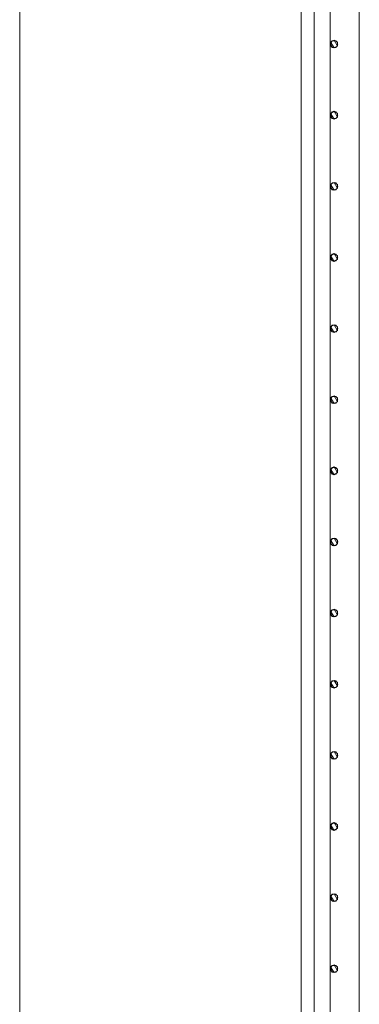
# Model space of a CAD drawing. Header units: millimetres. Extents: x -261 to 187, y -214 to 106.
# Tile 941 of 1056: x -218.654 to -218.128, y 23.546 to 25.072. Entities that reach past the tile are written whole.
import ezdxf

# ---------------------------------------------------------------- set-up
doc = ezdxf.new("R2010")
doc.units = ezdxf.units.MM
doc.header["$LTSCALE"] = 0.005
doc.header["$MEASUREMENT"] = 0
for name, color, linetype, lineweight in [('IFC-Corrimão-Contorno', 9, 'Continuous', 5), ('IFC-Laje-Contorno', 9, 'Continuous', 5), ('IFC-Parede padrão-Contorno', 9, 'Continuous', 5)]:
    doc.layers.add(name, color=color, linetype=linetype, lineweight=lineweight)

msp = doc.modelspace()

# ---------------------------------------------------------------- linework, layer by layer
at = {"layer": 'IFC-Corrimão-Contorno', "lineweight": 5}
for p, q in [((-218.1728, 21.6075), (-218.1728, 25.5951)), ((-218.1979, 21.6075), (-218.1979, 25.573)), ((-218.1728, 25.0341), (-218.1698, 25.0393)), ((-218.1728, 25.0341), (-218.1717, 25.0361)), ((-218.172, 25.0371), (-218.1706, 25.0379)), ((-218.172, 25.0371), (-218.1716, 25.0363)), ((-218.172, 25.0355), (-218.172, 25.0371)), ((-218.1717, 25.0361), (-218.1698, 25.0393)), ((-218.1716, 25.0363), (-218.1668, 25.0281)), ((-218.1706, 25.0379), (-218.1668, 25.0401)), ((-218.1698, 25.0393), (-218.1638, 25.0393)), ((-218.1698, 25.0393), (-218.1675, 25.0393)), ((-218.1675, 25.0393), (-218.1638, 25.0393)), ((-218.1668, 25.0401), (-218.1621, 25.0319)), ((-218.1668, 25.0401), (-218.163, 25.0379)), ((-218.1638, 25.0393), (-218.1608, 25.0341)), ((-218.1638, 25.0393), (-218.162, 25.0361)), ((-218.163, 25.0379), (-218.1616, 25.0371)), ((-218.162, 25.0361), (-218.1608, 25.0341)), ((-218.1616, 25.0355), (-218.1616, 25.0371)), ((-218.1728, 25.0341), (-218.1698, 25.0289)), ((-218.1728, 25.0341), (-218.171, 25.0309)), ((-218.172, 25.0327), (-218.172, 25.0355)), ((-218.172, 25.0311), (-218.172, 25.0327)), ((-218.172, 25.0311), (-218.1706, 25.0303)), ((-218.171, 25.0309), (-218.1698, 25.0289)), ((-218.1706, 25.0303), (-218.1668, 25.0281)), ((-218.1698, 25.0289), (-218.1638, 25.0289)), ((-218.1698, 25.0289), (-218.1675, 25.0289)), ((-218.1675, 25.0289), (-218.1638, 25.0289)), ((-218.1668, 25.0281), (-218.163, 25.0303)), ((-218.1638, 25.0289), (-218.1627, 25.0309)), ((-218.163, 25.0303), (-218.1616, 25.0311)), ((-218.1627, 25.0308), (-218.1608, 25.0341)), ((-218.1621, 25.0319), (-218.1616, 25.0311)), ((-218.1616, 25.0327), (-218.1616, 25.0355)), ((-218.1616, 25.0311), (-218.1616, 25.0327)), ((-218.1706, 24.9277), (-218.1668, 24.9299)), ((-218.1668, 24.9299), (-218.1621, 24.9217)), ((-218.1668, 24.9299), (-218.163, 24.9277)), ((-218.1728, 24.9239), (-218.1698, 24.9291)), ((-218.1728, 24.9239), (-218.1717, 24.9259)), ((-218.1728, 24.9239), (-218.1698, 24.9187)), ((-218.1728, 24.9239), (-218.171, 24.9207)), ((-218.172, 24.9269), (-218.1706, 24.9277)), ((-218.172, 24.9269), (-218.1716, 24.9261)), ((-218.172, 24.9253), (-218.172, 24.9269)), ((-218.172, 24.9225), (-218.172, 24.9253)), ((-218.172, 24.9209), (-218.172, 24.9225)), ((-218.172, 24.9209), (-218.1706, 24.92)), ((-218.1717, 24.9259), (-218.1698, 24.9291)), ((-218.1716, 24.9261), (-218.1668, 24.9178)), ((-218.171, 24.9207), (-218.1698, 24.9187)), ((-218.1706, 24.92), (-218.1668, 24.9178)), ((-218.1698, 24.9291), (-218.1638, 24.9291)), ((-218.1698, 24.9291), (-218.1675, 24.9291)), ((-218.1698, 24.9187), (-218.1638, 24.9187)), ((-218.1698, 24.9187), (-218.1675, 24.9187)), ((-218.1675, 24.9291), (-218.1638, 24.9291)), ((-218.1675, 24.9187), (-218.1638, 24.9187)), ((-218.1668, 24.9178), (-218.163, 24.92)), ((-218.1638, 24.9291), (-218.1608, 24.9239)), ((-218.1638, 24.9291), (-218.162, 24.9259)), ((-218.1638, 24.9187), (-218.1627, 24.9207)), ((-218.163, 24.9277), (-218.1616, 24.9269)), ((-218.163, 24.92), (-218.1616, 24.9208)), ((-218.1627, 24.9206), (-218.1608, 24.9239)), ((-218.1621, 24.9217), (-218.1616, 24.9208)), ((-218.162, 24.9259), (-218.1608, 24.9239)), ((-218.1616, 24.9253), (-218.1616, 24.9269)), ((-218.1616, 24.9225), (-218.1616, 24.9253)), ((-218.1616, 24.9208), (-218.1616, 24.9225)), ((-218.1728, 24.8136), (-218.1698, 24.8189)), ((-218.1728, 24.8136), (-218.1717, 24.8157)), ((-218.1728, 24.8136), (-218.1698, 24.8084)), ((-218.1728, 24.8136), (-218.171, 24.8105)), ((-218.172, 24.8167), (-218.1706, 24.8175)), ((-218.172, 24.8167), (-218.1716, 24.8158)), ((-218.172, 24.815), (-218.172, 24.8167)), ((-218.172, 24.8123), (-218.172, 24.815)), ((-218.172, 24.8106), (-218.172, 24.8123)), ((-218.172, 24.8106), (-218.1706, 24.8098)), ((-218.1717, 24.8157), (-218.1698, 24.8189)), ((-218.1716, 24.8158), (-218.1668, 24.8076)), ((-218.171, 24.8105), (-218.1698, 24.8084)), ((-218.1706, 24.8175), (-218.1668, 24.8197)), ((-218.1706, 24.8098), (-218.1668, 24.8076)), ((-218.1698, 24.8189), (-218.1638, 24.8189)), ((-218.1698, 24.8189), (-218.1675, 24.8189)), ((-218.1698, 24.8084), (-218.1638, 24.8084)), ((-218.1698, 24.8084), (-218.1675, 24.8084)), ((-218.1675, 24.8189), (-218.1638, 24.8189)), ((-218.1675, 24.8084), (-218.1638, 24.8084)), ((-218.1668, 24.8197), (-218.1621, 24.8115)), ((-218.1668, 24.8197), (-218.163, 24.8175)), ((-218.1668, 24.8076), (-218.163, 24.8098)), ((-218.1638, 24.8189), (-218.1608, 24.8136)), ((-218.1638, 24.8189), (-218.162, 24.8157)), ((-218.1638, 24.8084), (-218.1627, 24.8105)), ((-218.163, 24.8175), (-218.1616, 24.8167)), ((-218.163, 24.8098), (-218.1616, 24.8106)), ((-218.1627, 24.8104), (-218.1608, 24.8136)), ((-218.1627, 24.8104), (-218.1621, 24.8114)), ((-218.1621, 24.8115), (-218.1616, 24.8106)), ((-218.162, 24.8157), (-218.1608, 24.8136)), ((-218.1616, 24.815), (-218.1616, 24.8167)), ((-218.1616, 24.8123), (-218.1616, 24.815)), ((-218.1616, 24.8106), (-218.1616, 24.8123)), ((-218.1728, 24.7034), (-218.1698, 24.7086)), ((-218.1728, 24.7034), (-218.1717, 24.7055)), ((-218.1728, 24.7034), (-218.1698, 24.6982)), ((-218.1728, 24.7034), (-218.171, 24.7003)), ((-218.172, 24.7064), (-218.1706, 24.7072)), ((-218.172, 24.7064), (-218.1716, 24.7056)), ((-218.172, 24.7048), (-218.172, 24.7064)), ((-218.172, 24.702), (-218.172, 24.7048)), ((-218.172, 24.7004), (-218.172, 24.702)), ((-218.172, 24.7004), (-218.1706, 24.6996)), ((-218.1717, 24.7055), (-218.1698, 24.7086)), ((-218.1716, 24.7056), (-218.1668, 24.6974)), ((-218.1706, 24.7072), (-218.1668, 24.7094)), ((-218.1698, 24.7086), (-218.1638, 24.7086)), ((-218.1698, 24.7086), (-218.1675, 24.7086)), ((-218.1675, 24.7086), (-218.1638, 24.7086)), ((-218.1668, 24.7094), (-218.1621, 24.7012)), ((-218.1668, 24.7094), (-218.163, 24.7072)), ((-218.1638, 24.7086), (-218.1608, 24.7034)), ((-218.1638, 24.7086), (-218.162, 24.7055)), ((-218.163, 24.7072), (-218.1616, 24.7064)), ((-218.163, 24.6996), (-218.1616, 24.7004)), ((-218.1627, 24.7002), (-218.1608, 24.7034)), ((-218.1621, 24.7012), (-218.1616, 24.7004)), ((-218.162, 24.7055), (-218.1608, 24.7034)), ((-218.1616, 24.7048), (-218.1616, 24.7064)), ((-218.1616, 24.702), (-218.1616, 24.7048)), ((-218.1616, 24.7004), (-218.1616, 24.702)), ((-218.171, 24.7003), (-218.1698, 24.6982)), ((-218.1706, 24.6996), (-218.1668, 24.6974)), ((-218.1698, 24.6982), (-218.1638, 24.6982)), ((-218.1698, 24.6982), (-218.1675, 24.6982)), ((-218.1675, 24.6982), (-218.1638, 24.6982)), ((-218.1668, 24.6974), (-218.163, 24.6996)), ((-218.1638, 24.6982), (-218.1627, 24.7003)), ((-218.1728, 24.5932), (-218.1698, 24.5984)), ((-218.1728, 24.5932), (-218.1717, 24.5953)), ((-218.172, 24.5962), (-218.1706, 24.597)), ((-218.172, 24.5962), (-218.1716, 24.5954)), ((-218.172, 24.5946), (-218.172, 24.5962)), ((-218.172, 24.5918), (-218.172, 24.5946)), ((-218.1717, 24.5953), (-218.1698, 24.5984)), ((-218.1716, 24.5954), (-218.1668, 24.5872)), ((-218.1706, 24.597), (-218.1668, 24.5992)), ((-218.1698, 24.5984), (-218.1638, 24.5984)), ((-218.1698, 24.5984), (-218.1675, 24.5984)), ((-218.1675, 24.5984), (-218.1638, 24.5984)), ((-218.1668, 24.5992), (-218.1621, 24.591)), ((-218.1668, 24.5992), (-218.163, 24.597)), ((-218.1638, 24.5984), (-218.1608, 24.5932)), ((-218.1638, 24.5984), (-218.162, 24.5953)), ((-218.163, 24.597), (-218.1616, 24.5962)), ((-218.162, 24.5953), (-218.1608, 24.5932)), ((-218.1616, 24.5946), (-218.1616, 24.5962)), ((-218.1616, 24.5918), (-218.1616, 24.5946)), ((-218.1728, 24.5932), (-218.1698, 24.588)), ((-218.1728, 24.5932), (-218.171, 24.59)), ((-218.172, 24.5902), (-218.172, 24.5918)), ((-218.172, 24.5902), (-218.1706, 24.5894)), ((-218.171, 24.59), (-218.1698, 24.588)), ((-218.1706, 24.5894), (-218.1668, 24.5872)), ((-218.1698, 24.588), (-218.1638, 24.588)), ((-218.1698, 24.588), (-218.1675, 24.588)), ((-218.1675, 24.588), (-218.1638, 24.588)), ((-218.1668, 24.5872), (-218.163, 24.5894)), ((-218.1638, 24.588), (-218.1627, 24.59)), ((-218.163, 24.5894), (-218.1616, 24.5902)), ((-218.1627, 24.59), (-218.1608, 24.5932)), ((-218.1621, 24.591), (-218.1616, 24.5902)), ((-218.1616, 24.5902), (-218.1616, 24.5918)), ((-218.1728, 24.483), (-218.1698, 24.4882)), ((-218.172, 24.486), (-218.1706, 24.4868)), ((-218.1717, 24.485), (-218.1698, 24.4882)), ((-218.1706, 24.4868), (-218.1668, 24.489)), ((-218.1698, 24.4882), (-218.1638, 24.4882)), ((-218.1698, 24.4882), (-218.1675, 24.4882)), ((-218.1675, 24.4882), (-218.1638, 24.4882)), ((-218.1668, 24.489), (-218.1621, 24.4808)), ((-218.1668, 24.489), (-218.163, 24.4868)), ((-218.1638, 24.4882), (-218.1608, 24.483)), ((-218.1638, 24.4882), (-218.162, 24.485)), ((-218.163, 24.4868), (-218.1616, 24.486)), ((-218.1728, 24.483), (-218.1717, 24.485)), ((-218.1728, 24.483), (-218.1698, 24.4778)), ((-218.1728, 24.483), (-218.171, 24.4798)), ((-218.172, 24.486), (-218.1716, 24.4852)), ((-218.172, 24.4844), (-218.172, 24.486)), ((-218.172, 24.4816), (-218.172, 24.4844)), ((-218.172, 24.48), (-218.172, 24.4816)), ((-218.172, 24.48), (-218.1706, 24.4792)), ((-218.1716, 24.4852), (-218.1668, 24.477)), ((-218.171, 24.4798), (-218.1698, 24.4778)), ((-218.1706, 24.4792), (-218.1668, 24.477)), ((-218.1698, 24.4778), (-218.1638, 24.4778)), ((-218.1698, 24.4778), (-218.1675, 24.4778)), ((-218.1675, 24.4778), (-218.1638, 24.4778)), ((-218.1668, 24.477), (-218.163, 24.4792)), ((-218.1638, 24.4778), (-218.1627, 24.4798)), ((-218.163, 24.4792), (-218.1616, 24.48)), ((-218.1627, 24.4798), (-218.1608, 24.483)), ((-218.1621, 24.4808), (-218.1616, 24.48)), ((-218.162, 24.485), (-218.1608, 24.483)), ((-218.1616, 24.4844), (-218.1616, 24.486)), ((-218.1616, 24.4816), (-218.1616, 24.4844)), ((-218.1616, 24.48), (-218.1616, 24.4816)), ((-218.1728, 24.3728), (-218.1698, 24.378)), ((-218.1728, 24.3728), (-218.1717, 24.3748)), ((-218.1728, 24.3728), (-218.1698, 24.3676)), ((-218.1728, 24.3728), (-218.171, 24.3696)), ((-218.172, 24.3758), (-218.1706, 24.3766)), ((-218.172, 24.3758), (-218.1716, 24.375)), ((-218.172, 24.3742), (-218.172, 24.3758)), ((-218.172, 24.3714), (-218.172, 24.3742)), ((-218.172, 24.3698), (-218.172, 24.3714)), ((-218.172, 24.3698), (-218.1706, 24.369)), ((-218.1717, 24.3748), (-218.1698, 24.378)), ((-218.1716, 24.375), (-218.1668, 24.3668)), ((-218.171, 24.3696), (-218.1698, 24.3676)), ((-218.1706, 24.3766), (-218.1668, 24.3788)), ((-218.1706, 24.369), (-218.1668, 24.3668)), ((-218.1698, 24.378), (-218.1638, 24.378)), ((-218.1698, 24.378), (-218.1675, 24.378)), ((-218.1698, 24.3676), (-218.1638, 24.3676)), ((-218.1698, 24.3676), (-218.1675, 24.3676)), ((-218.1675, 24.378), (-218.1638, 24.378)), ((-218.1675, 24.3676), (-218.1638, 24.3676)), ((-218.1668, 24.3788), (-218.1621, 24.3706)), ((-218.1668, 24.3788), (-218.163, 24.3766)), ((-218.1668, 24.3668), (-218.163, 24.369)), ((-218.1638, 24.378), (-218.1608, 24.3728)), ((-218.1638, 24.378), (-218.162, 24.3748)), ((-218.1638, 24.3676), (-218.1627, 24.3696)), ((-218.163, 24.3766), (-218.1616, 24.3758)), ((-218.163, 24.369), (-218.1616, 24.3698)), ((-218.1627, 24.3695), (-218.1608, 24.3728)), ((-218.1627, 24.3695), (-218.1621, 24.3705)), ((-218.1621, 24.3706), (-218.1616, 24.3698)), ((-218.162, 24.3748), (-218.1608, 24.3728)), ((-218.1616, 24.3742), (-218.1616, 24.3758)), ((-218.1616, 24.3714), (-218.1616, 24.3742)), ((-218.1616, 24.3698), (-218.1616, 24.3714)), ((-218.1728, 24.2626), (-218.1698, 24.2678)), ((-218.1728, 24.2626), (-218.1717, 24.2646)), ((-218.1728, 24.2626), (-218.1698, 24.2574)), ((-218.1728, 24.2626), (-218.171, 24.2594)), ((-218.172, 24.2656), (-218.1706, 24.2664)), ((-218.172, 24.2656), (-218.1716, 24.2648)), ((-218.172, 24.264), (-218.172, 24.2656)), ((-218.172, 24.2612), (-218.172, 24.264)), ((-218.172, 24.2596), (-218.172, 24.2612)), ((-218.172, 24.2596), (-218.1706, 24.2588)), ((-218.1717, 24.2646), (-218.1698, 24.2678)), ((-218.1716, 24.2648), (-218.1668, 24.2566)), ((-218.171, 24.2594), (-218.1698, 24.2574)), ((-218.1706, 24.2664), (-218.1668, 24.2686)), ((-218.1706, 24.2588), (-218.1668, 24.2566)), ((-218.1698, 24.2678), (-218.1638, 24.2678)), ((-218.1698, 24.2678), (-218.1675, 24.2678)), ((-218.1675, 24.2678), (-218.1638, 24.2678)), ((-218.1668, 24.2686), (-218.1621, 24.2604)), ((-218.1668, 24.2686), (-218.163, 24.2664)), ((-218.1668, 24.2566), (-218.163, 24.2588)), ((-218.1638, 24.2678), (-218.1608, 24.2626)), ((-218.1638, 24.2678), (-218.162, 24.2646)), ((-218.1638, 24.2574), (-218.1627, 24.2594)), ((-218.163, 24.2664), (-218.1616, 24.2656)), ((-218.163, 24.2588), (-218.1616, 24.2596)), ((-218.1627, 24.2593), (-218.1608, 24.2626)), ((-218.1621, 24.2604), (-218.1616, 24.2596)), ((-218.162, 24.2646), (-218.1608, 24.2626)), ((-218.1616, 24.264), (-218.1616, 24.2656)), ((-218.1616, 24.2612), (-218.1616, 24.264)), ((-218.1616, 24.2596), (-218.1616, 24.2612)), ((-218.1698, 24.2574), (-218.1638, 24.2574)), ((-218.1698, 24.2574), (-218.1675, 24.2574)), ((-218.1675, 24.2574), (-218.1638, 24.2574)), ((-218.1728, 24.1524), (-218.1698, 24.1576)), ((-218.1728, 24.1524), (-218.1717, 24.1544)), ((-218.1728, 24.1524), (-218.1698, 24.1472)), ((-218.1728, 24.1524), (-218.171, 24.1492)), ((-218.172, 24.1554), (-218.1706, 24.1562)), ((-218.172, 24.1554), (-218.1716, 24.1546)), ((-218.172, 24.1538), (-218.172, 24.1554)), ((-218.172, 24.151), (-218.172, 24.1538)), ((-218.1717, 24.1544), (-218.1698, 24.1576)), ((-218.1716, 24.1546), (-218.1668, 24.1464)), ((-218.1706, 24.1562), (-218.1668, 24.1584)), ((-218.1698, 24.1576), (-218.1638, 24.1576)), ((-218.1698, 24.1576), (-218.1675, 24.1576)), ((-218.1675, 24.1576), (-218.1638, 24.1576)), ((-218.1668, 24.1584), (-218.1621, 24.1502)), ((-218.1668, 24.1584), (-218.163, 24.1562)), ((-218.1638, 24.1576), (-218.1608, 24.1524)), ((-218.1638, 24.1576), (-218.162, 24.1544)), ((-218.163, 24.1562), (-218.1616, 24.1554)), ((-218.1627, 24.1491), (-218.1608, 24.1524)), ((-218.162, 24.1544), (-218.1608, 24.1524)), ((-218.1616, 24.1538), (-218.1616, 24.1554)), ((-218.1616, 24.151), (-218.1616, 24.1538)), ((-218.172, 24.1494), (-218.172, 24.151)), ((-218.172, 24.1494), (-218.1706, 24.1486)), ((-218.171, 24.1492), (-218.1698, 24.1472)), ((-218.1706, 24.1486), (-218.1668, 24.1464)), ((-218.1698, 24.1472), (-218.1638, 24.1472)), ((-218.1698, 24.1472), (-218.1675, 24.1472)), ((-218.1675, 24.1472), (-218.1638, 24.1472)), ((-218.1668, 24.1464), (-218.163, 24.1486)), ((-218.1638, 24.1472), (-218.1627, 24.1492)), ((-218.163, 24.1486), (-218.1616, 24.1494)), ((-218.1621, 24.1502), (-218.1616, 24.1494)), ((-218.1616, 24.1494), (-218.1616, 24.151)), ((-218.1728, 24.0422), (-218.1698, 24.0474)), ((-218.172, 24.0452), (-218.1706, 24.046)), ((-218.172, 24.0452), (-218.1716, 24.0444)), ((-218.172, 24.0436), (-218.172, 24.0452)), ((-218.1717, 24.0442), (-218.1698, 24.0474)), ((-218.1716, 24.0444), (-218.1668, 24.0362)), ((-218.1706, 24.046), (-218.1668, 24.0482)), ((-218.1698, 24.0474), (-218.1638, 24.0474)), ((-218.1698, 24.0474), (-218.1675, 24.0474)), ((-218.1675, 24.0474), (-218.1638, 24.0474)), ((-218.1668, 24.0482), (-218.1621, 24.04)), ((-218.1668, 24.0482), (-218.163, 24.046)), ((-218.1638, 24.0474), (-218.1608, 24.0422)), ((-218.1638, 24.0474), (-218.162, 24.0442)), ((-218.163, 24.046), (-218.1616, 24.0452)), ((-218.1616, 24.0436), (-218.1616, 24.0452)), ((-218.1728, 24.0422), (-218.1717, 24.0442)), ((-218.1728, 24.0422), (-218.1698, 24.037)), ((-218.1728, 24.0422), (-218.171, 24.039)), ((-218.172, 24.0408), (-218.172, 24.0436)), ((-218.172, 24.0392), (-218.172, 24.0408)), ((-218.172, 24.0392), (-218.1706, 24.0384)), ((-218.171, 24.039), (-218.1698, 24.037)), ((-218.1706, 24.0384), (-218.1668, 24.0362)), ((-218.1698, 24.037), (-218.1638, 24.037)), ((-218.1698, 24.037), (-218.1675, 24.037)), ((-218.1675, 24.037), (-218.1638, 24.037)), ((-218.1668, 24.0362), (-218.163, 24.0384)), ((-218.1638, 24.037), (-218.1627, 24.039)), ((-218.163, 24.0384), (-218.1616, 24.0392)), ((-218.1627, 24.0389), (-218.1608, 24.0422)), ((-218.1627, 24.0389), (-218.1621, 24.0399)), ((-218.1621, 24.04), (-218.1616, 24.0392)), ((-218.162, 24.0442), (-218.1608, 24.0422)), ((-218.1616, 24.0408), (-218.1616, 24.0436)), ((-218.1616, 24.0392), (-218.1616, 24.0408)), ((-218.1706, 23.9358), (-218.1668, 23.938)), ((-218.1668, 23.938), (-218.1621, 23.9298)), ((-218.1668, 23.938), (-218.163, 23.9358)), ((-218.1728, 23.932), (-218.1698, 23.9372)), ((-218.1728, 23.932), (-218.1717, 23.934)), ((-218.1728, 23.932), (-218.1698, 23.9268)), ((-218.1728, 23.932), (-218.171, 23.9288)), ((-218.172, 23.935), (-218.1706, 23.9358)), ((-218.172, 23.935), (-218.1716, 23.9342)), ((-218.172, 23.9334), (-218.172, 23.935)), ((-218.172, 23.9306), (-218.172, 23.9334)), ((-218.172, 23.929), (-218.172, 23.9306)), ((-218.172, 23.929), (-218.1706, 23.9282)), ((-218.1717, 23.934), (-218.1698, 23.9372)), ((-218.1716, 23.9342), (-218.1668, 23.926)), ((-218.171, 23.9288), (-218.1698, 23.9268)), ((-218.1706, 23.9282), (-218.1668, 23.926)), ((-218.1698, 23.9372), (-218.1638, 23.9372)), ((-218.1698, 23.9372), (-218.1675, 23.9372)), ((-218.1698, 23.9268), (-218.1638, 23.9268)), ((-218.1698, 23.9268), (-218.1675, 23.9268)), ((-218.1675, 23.9372), (-218.1638, 23.9372)), ((-218.1675, 23.9268), (-218.1638, 23.9268)), ((-218.1668, 23.926), (-218.163, 23.9282)), ((-218.1638, 23.9372), (-218.1608, 23.932)), ((-218.1638, 23.9372), (-218.162, 23.934)), ((-218.1638, 23.9268), (-218.1627, 23.9288)), ((-218.163, 23.9358), (-218.1616, 23.935)), ((-218.163, 23.9282), (-218.1616, 23.929)), ((-218.1627, 23.9287), (-218.1608, 23.932)), ((-218.1621, 23.9298), (-218.1616, 23.929)), ((-218.162, 23.934), (-218.1608, 23.932)), ((-218.1616, 23.9334), (-218.1616, 23.935)), ((-218.1616, 23.9306), (-218.1616, 23.9334)), ((-218.1616, 23.929), (-218.1616, 23.9306)), ((-218.1728, 23.8218), (-218.1698, 23.827)), ((-218.1728, 23.8218), (-218.1717, 23.8238)), ((-218.1728, 23.8218), (-218.1698, 23.8166)), ((-218.1728, 23.8218), (-218.171, 23.8186)), ((-218.172, 23.8248), (-218.1706, 23.8256)), ((-218.172, 23.8248), (-218.1716, 23.824)), ((-218.172, 23.8232), (-218.172, 23.8248)), ((-218.172, 23.8204), (-218.172, 23.8232)), ((-218.172, 23.8188), (-218.172, 23.8204)), ((-218.172, 23.8188), (-218.1706, 23.8179)), ((-218.1717, 23.8238), (-218.1698, 23.827)), ((-218.1716, 23.824), (-218.1668, 23.8157)), ((-218.171, 23.8186), (-218.1698, 23.8166)), ((-218.1706, 23.8256), (-218.1668, 23.8278)), ((-218.1706, 23.8179), (-218.1668, 23.8157)), ((-218.1698, 23.827), (-218.1638, 23.827)), ((-218.1698, 23.827), (-218.1675, 23.827)), ((-218.1698, 23.8166), (-218.1638, 23.8166)), ((-218.1698, 23.8166), (-218.1675, 23.8166)), ((-218.1675, 23.827), (-218.1638, 23.827)), ((-218.1675, 23.8166), (-218.1638, 23.8166)), ((-218.1668, 23.8278), (-218.1621, 23.8196)), ((-218.1668, 23.8278), (-218.163, 23.8256)), ((-218.1668, 23.8157), (-218.163, 23.8179)), ((-218.1638, 23.827), (-218.1608, 23.8218)), ((-218.1638, 23.827), (-218.162, 23.8238)), ((-218.1638, 23.8166), (-218.1627, 23.8186)), ((-218.163, 23.8256), (-218.1616, 23.8248)), ((-218.163, 23.8179), (-218.1616, 23.8188)), ((-218.163, 23.8179), (-218.1627, 23.8185)), ((-218.1627, 23.8185), (-218.1608, 23.8218)), ((-218.1621, 23.8196), (-218.1616, 23.8188)), ((-218.162, 23.8238), (-218.1608, 23.8218)), ((-218.1616, 23.8232), (-218.1616, 23.8248)), ((-218.1616, 23.8204), (-218.1616, 23.8232)), ((-218.1616, 23.8188), (-218.1616, 23.8204)), ((-218.1728, 23.7115), (-218.1698, 23.7168)), ((-218.1728, 23.7115), (-218.1717, 23.7136)), ((-218.1728, 23.7115), (-218.1698, 23.7063)), ((-218.1728, 23.7115), (-218.171, 23.7084)), ((-218.172, 23.7146), (-218.1706, 23.7154)), ((-218.172, 23.7146), (-218.1716, 23.7138)), ((-218.172, 23.7129), (-218.172, 23.7146)), ((-218.172, 23.7102), (-218.172, 23.7129)), ((-218.172, 23.7085), (-218.172, 23.7102)), ((-218.1717, 23.7136), (-218.1698, 23.7168)), ((-218.1716, 23.7137), (-218.1668, 23.7055)), ((-218.1706, 23.7154), (-218.1668, 23.7176)), ((-218.1698, 23.7168), (-218.1638, 23.7168)), ((-218.1698, 23.7168), (-218.1675, 23.7168)), ((-218.1675, 23.7168), (-218.1638, 23.7168)), ((-218.1668, 23.7176), (-218.1621, 23.7093)), ((-218.1668, 23.7176), (-218.163, 23.7154)), ((-218.1638, 23.7168), (-218.1608, 23.7115)), ((-218.1638, 23.7168), (-218.162, 23.7136)), ((-218.163, 23.7154), (-218.1616, 23.7146)), ((-218.1627, 23.7083), (-218.1608, 23.7115)), ((-218.1621, 23.7093), (-218.1616, 23.7085)), ((-218.162, 23.7136), (-218.1608, 23.7115)), ((-218.1616, 23.7129), (-218.1616, 23.7146)), ((-218.1616, 23.7102), (-218.1616, 23.7129)), ((-218.1616, 23.7085), (-218.1616, 23.7102)), ((-218.172, 23.7085), (-218.1706, 23.7077)), ((-218.171, 23.7084), (-218.1698, 23.7063)), ((-218.1706, 23.7077), (-218.1668, 23.7055)), ((-218.1698, 23.7063), (-218.1638, 23.7063)), ((-218.1698, 23.7063), (-218.1675, 23.7063)), ((-218.1675, 23.7063), (-218.1638, 23.7063)), ((-218.1668, 23.7055), (-218.163, 23.7077)), ((-218.1638, 23.7063), (-218.1627, 23.7084)), ((-218.163, 23.7077), (-218.1616, 23.7085)), ((-218.1728, 23.6013), (-218.1698, 23.6065)), ((-218.1728, 23.6013), (-218.1717, 23.6034)), ((-218.172, 23.6043), (-218.1706, 23.6052)), ((-218.172, 23.6043), (-218.1716, 23.6035)), ((-218.172, 23.6027), (-218.172, 23.6043)), ((-218.172, 23.5999), (-218.172, 23.6027)), ((-218.1717, 23.6034), (-218.1698, 23.6065)), ((-218.1716, 23.6035), (-218.1668, 23.5953)), ((-218.1706, 23.6052), (-218.1668, 23.6074)), ((-218.1698, 23.6065), (-218.1638, 23.6065)), ((-218.1698, 23.6065), (-218.1675, 23.6065)), ((-218.1675, 23.6065), (-218.1638, 23.6065)), ((-218.1668, 23.6074), (-218.1621, 23.5991)), ((-218.1668, 23.6074), (-218.163, 23.6052)), ((-218.1638, 23.6065), (-218.1608, 23.6013)), ((-218.1638, 23.6065), (-218.162, 23.6034)), ((-218.163, 23.6052), (-218.1616, 23.6043)), ((-218.162, 23.6034), (-218.1608, 23.6013)), ((-218.1616, 23.6027), (-218.1616, 23.6043)), ((-218.1616, 23.5999), (-218.1616, 23.6027)), ((-218.1728, 23.6013), (-218.1698, 23.5961)), ((-218.1728, 23.6013), (-218.171, 23.5982)), ((-218.172, 23.5983), (-218.172, 23.5999)), ((-218.172, 23.5983), (-218.1706, 23.5975)), ((-218.171, 23.5982), (-218.1698, 23.5961)), ((-218.1706, 23.5975), (-218.1668, 23.5953)), ((-218.1698, 23.5961), (-218.1638, 23.5961)), ((-218.1698, 23.5961), (-218.1675, 23.5961)), ((-218.1675, 23.5961), (-218.1638, 23.5961)), ((-218.1668, 23.5953), (-218.163, 23.5975)), ((-218.1638, 23.5961), (-218.1627, 23.5982)), ((-218.163, 23.5975), (-218.1616, 23.5983)), ((-218.1627, 23.5981), (-218.1608, 23.6013)), ((-218.1627, 23.5981), (-218.1621, 23.5991)), ((-218.1621, 23.5991), (-218.1616, 23.5983)), ((-218.1616, 23.5983), (-218.1616, 23.5999))]:
    msp.add_line(p, q, dxfattribs=at)
at = {"layer": 'IFC-Laje-Contorno', "lineweight": 5}
msp.add_line((-218.6538, 21.5593), (-218.6538, 29.4274), dxfattribs=at)
at = {"layer": 'IFC-Parede padrão-Contorno', "lineweight": 5}
for p, q in [((-218.1278, 21.584), (-218.1278, 25.5951)), ((-218.2179, 21.584), (-218.2179, 25.5788))]:
    msp.add_line(p, q, dxfattribs=at)

doc.saveas('drawing.dxf')
